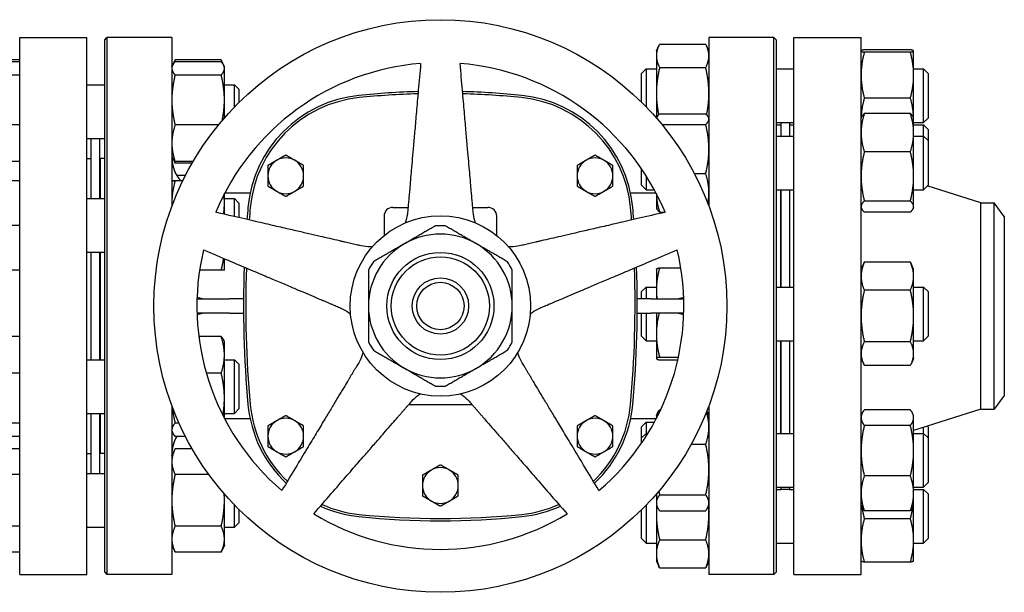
# Model space of a CAD drawing. Header units: inches. Extents: x 24 to 1128, y -69 to 748.
# Tile 480 of 656: x 568.66 to 582.41, y 431.48 to 439.48. Entities that reach past the tile are written whole.
import ezdxf

# ---------------------------------------------------------------- set-up
doc = ezdxf.new("R2010")
doc.units = ezdxf.units.IN
doc.header["$LTSCALE"] = 32
doc.header["$MEASUREMENT"] = 0
doc.layers.add('Visible (ANSI)', color=7, linetype='Continuous', lineweight=30)

msp = doc.modelspace()

# ---------------------------------------------------------------- linework, layer by layer
at = {"layer": 'Visible (ANSI)'}
for p, q in [((568.65563, 431.73367), (568.65563, 439.23367)), ((568.65563, 439.23367), (569.59313, 439.23367)), ((569.59313, 431.73367), (569.59313, 439.23367)), ((569.84313, 439.20242), (569.87438, 439.23367)), ((569.84313, 431.76492), (569.84313, 439.20242)), ((569.87438, 439.23367), (569.87438, 431.73367)), ((570.78063, 439.23367), (569.87438, 439.23367)), ((570.78063, 439.23367), (570.78063, 436.87561)), ((578.28063, 439.23367), (578.28063, 436.87561)), ((579.18688, 439.23367), (578.28063, 439.23367)), ((579.18688, 431.73367), (579.18688, 439.23367)), ((579.21813, 439.20242), (579.18688, 439.23367)), ((579.21813, 439.20242), (579.21813, 431.76492)), ((579.46563, 431.73367), (579.46563, 439.23367)), ((579.46563, 439.23367), (580.40563, 439.23367)), ((580.40563, 431.73367), (580.40563, 439.23367)), ((577.54663, 439.0466), (577.58229, 439.12308)), ((577.54663, 439.0466), (577.54663, 438.97846)), ((577.59172, 439.1423), (578.23555, 439.1423)), ((578.28063, 439.0466), (578.24497, 439.12308)), ((580.40563, 439.0466), (580.40594, 439.04727)), ((581.09455, 439.06256), (580.45072, 439.06256)), ((581.13963, 439.0466), (581.13932, 439.04727)), ((581.13963, 439.04594), (581.13963, 439.0466)), ((581.13963, 438.70884), (581.13963, 439.04594)), ((568.65563, 438.92156), (568.09222, 438.92156)), ((570.79092, 438.84693), (570.82571, 438.92155)), ((570.82571, 438.92155), (570.82572, 438.92156)), ((571.46955, 438.92156), (570.82572, 438.92156)), ((571.46955, 438.92156), (571.46955, 438.92155)), ((571.50435, 438.84693), (571.46955, 438.92155)), ((577.54663, 438.97846), (577.54663, 438.45427)), ((581.09455, 439.02932), (580.45072, 439.02932)), ((568.65563, 438.89714), (568.09222, 438.89714)), ((570.78063, 438.82488), (570.79092, 438.84693)), ((571.46955, 438.89698), (570.82572, 438.89698)), ((571.51463, 438.82488), (571.50435, 438.84693)), ((571.51463, 438.80357), (571.51463, 438.82488)), ((571.51463, 438.36162), (571.51463, 438.80357)), ((577.34063, 438.7341), (577.40313, 438.7966)), ((577.40313, 438.7966), (577.40313, 438.26733)), ((577.40313, 438.7966), (577.54663, 438.7966)), ((577.59172, 438.81462), (578.23555, 438.81462)), ((579.21813, 438.7966), (579.46563, 438.7966)), ((581.13963, 438.7966), (581.27813, 438.7966)), ((581.27813, 438.0466), (581.27813, 438.7966)), ((581.34063, 438.7341), (581.27813, 438.7966)), ((568.65563, 438.70974), (568.09222, 438.70974)), ((571.46955, 438.71017), (570.82572, 438.71017)), ((577.34063, 438.3304), (577.34063, 438.7341)), ((581.13963, 438.10817), (581.13963, 438.70884)), ((581.34063, 438.7341), (581.34063, 438.1091)), ((569.59313, 438.57488), (569.84313, 438.57488)), ((571.51463, 438.57488), (571.65563, 438.57488)), ((571.65563, 438.26474), (571.65563, 438.57488)), ((571.71813, 438.51238), (571.65563, 438.57488)), ((571.71813, 438.51238), (571.71813, 438.32793)), ((571.51463, 438.11117), (571.51463, 438.36162)), ((577.54663, 438.45427), (577.54663, 438.11117)), ((581.09455, 438.38836), (580.45072, 438.38836)), ((577.54754, 438.11012), (577.55315, 438.12214)), ((577.59172, 438.16955), (578.23555, 438.16955)), ((578.28063, 438.10817), (578.27412, 438.12214)), ((580.40563, 438.10817), (580.41255, 438.123)), ((581.09455, 438.17092), (580.45072, 438.17092)), ((581.13963, 438.10817), (581.13272, 438.123)), ((581.13963, 437.90429), (581.13963, 438.10817)), ((581.34063, 438.1091), (581.27813, 438.0466)), ((568.65563, 438.01247), (568.09222, 438.01247)), ((571.4319, 438.01306), (570.82572, 438.01306)), ((577.62414, 438.01946), (578.23555, 438.01946)), ((579.21813, 438.0466), (579.46563, 438.0466)), ((579.21813, 438.01404), (579.28563, 438.01404)), ((579.28563, 438.0466), (579.28563, 437.85817)), ((579.40563, 438.0466), (579.40563, 437.85817)), ((579.40563, 438.01404), (579.46563, 438.01404)), ((581.13963, 438.0466), (581.27813, 438.0466)), ((581.13963, 438.01404), (581.27813, 438.01404)), ((581.27813, 437.85817), (581.27813, 438.01404)), ((581.34063, 437.95154), (581.27813, 438.01404)), ((581.34063, 437.95154), (581.34063, 437.79567)), ((569.59313, 437.82488), (569.84313, 437.82488)), ((569.65563, 436.98376), (569.65563, 437.82488)), ((569.77563, 436.98376), (569.77563, 437.82488)), ((579.21813, 437.85817), (579.46563, 437.85817)), ((581.13963, 437.29377), (581.13963, 437.90429)), ((581.13963, 437.85817), (581.27813, 437.85817)), ((581.27813, 437.10817), (581.27813, 437.85817)), ((581.34063, 437.79567), (581.27813, 437.85817)), ((581.34063, 437.79567), (581.34063, 437.17067)), ((569.59313, 437.54617), (569.65563, 437.54617)), ((569.78063, 437.54367), (569.78063, 436.98376)), ((569.84313, 437.54367), (569.78063, 437.54367)), ((570.78063, 437.57488), (570.79092, 437.55282)), ((570.79092, 437.55282), (570.82571, 437.4782)), ((581.09455, 437.63765), (580.45072, 437.63765)), ((568.65563, 437.50261), (568.09222, 437.50261)), ((569.77563, 437.42367), (569.78063, 437.42367)), ((571.07763, 437.50277), (570.82572, 437.50277)), ((571.06337, 437.47819), (570.82572, 437.47819)), ((577.34063, 437.17067), (577.34063, 437.3978)), ((570.96978, 437.30585), (570.84915, 437.30585)), ((577.40313, 437.30266), (577.40313, 437.10817)), ((578.07742, 437.33307), (578.23555, 437.33307)), ((581.13963, 436.87266), (581.13963, 437.29377)), ((568.65563, 437.23408), (568.09222, 437.23408)), ((568.65563, 437.23344), (568.09222, 437.23344)), ((570.93381, 437.23377), (570.82572, 437.23377)), ((570.9338, 437.23375), (570.82572, 437.23375)), ((577.34063, 437.17067), (577.40313, 437.10817)), ((581.34063, 437.17067), (581.27813, 437.10817)), ((582.07897, 436.92367), (581.33065, 437.16069)), ((569.59313, 436.98376), (569.84313, 436.98376)), ((571.51463, 436.92124), (571.51463, 437.0533)), ((571.51463, 436.98376), (571.65563, 436.98376)), ((571.87354, 437.05847), (571.51733, 437.05847)), ((571.65563, 436.7323), (571.65563, 436.98376)), ((571.71813, 436.92126), (571.65563, 436.98376)), ((577.54394, 437.05847), (577.18773, 437.05847)), ((577.40313, 437.10817), (577.51744, 437.10817)), ((577.54663, 437.0533), (577.54663, 436.85817)), ((579.21813, 437.10817), (579.46563, 437.10817)), ((579.28063, 437.10817), (579.28063, 435.74846)), ((579.28563, 437.10817), (579.28563, 435.74846)), ((579.40563, 437.10817), (579.40563, 435.74846)), ((581.13963, 437.10817), (581.27813, 437.10817)), ((571.51463, 436.76485), (571.51463, 436.92124)), ((571.71813, 436.92126), (571.71813, 436.71787)), ((573.86823, 436.86162), (574.07911, 436.86162)), ((574.98215, 436.86162), (575.19303, 436.86162)), ((577.54663, 436.85817), (577.55315, 436.8442)), ((580.40563, 436.85817), (580.41255, 436.84334)), ((581.09455, 436.94989), (580.45072, 436.94989)), ((581.13963, 436.85817), (581.13272, 436.84334)), ((581.13963, 436.85817), (581.13963, 436.87266)), ((582.07897, 434.04367), (582.07897, 436.92367)), ((582.07897, 436.92367), (582.26176, 436.92367)), ((582.26176, 434.04367), (582.26176, 436.92367)), ((582.40563, 436.73617), (582.26176, 436.92367)), ((573.74323, 436.73662), (573.74323, 436.46713)), ((575.31803, 436.46713), (575.31803, 436.73662)), ((577.59172, 436.79679), (577.66683, 436.79679)), ((581.09455, 436.79542), (580.45072, 436.79542)), ((582.40563, 436.73617), (582.40563, 434.23117)), ((568.65563, 436.60812), (568.09222, 436.60812)), ((569.59313, 436.23376), (569.84313, 436.23376)), ((569.65563, 434.73358), (569.65563, 436.23376)), ((569.77563, 434.73358), (569.77563, 436.23376)), ((569.78063, 436.23376), (569.78063, 434.73358)), ((571.51463, 435.98376), (571.51463, 436.14477)), ((577.59172, 436.01646), (577.88863, 436.01646)), ((580.40563, 435.99846), (580.44234, 436.07718)), ((581.09455, 436.09438), (580.45072, 436.09438)), ((581.13963, 435.99846), (581.10292, 436.07718)), ((568.65563, 435.98344), (568.09222, 435.98344)), ((571.46955, 435.98375), (571.16761, 435.98375)), ((577.54663, 435.99846), (577.54703, 435.99931)), ((577.54663, 435.99846), (577.54663, 435.71382)), ((581.13963, 435.89975), (581.13963, 435.99846)), ((581.13963, 435.34467), (581.13963, 435.89975)), ((577.34063, 435.68596), (577.40313, 435.74846)), ((577.40313, 435.74846), (577.40313, 435.58367)), ((577.40313, 435.74846), (577.54663, 435.74846)), ((579.21813, 435.74846), (579.46563, 435.74846)), ((581.13963, 435.74846), (581.27813, 435.74846)), ((581.27813, 434.99846), (581.27813, 435.74846)), ((581.34063, 435.68596), (581.27813, 435.74846)), ((577.34063, 435.58367), (577.34063, 435.68596)), ((577.54663, 435.71382), (577.54663, 435.58367)), ((581.09455, 435.70513), (580.45072, 435.70513)), ((581.34063, 435.68596), (581.34063, 435.06096)), ((571.1321, 435.58367), (571.58563, 435.58367)), ((571.78097, 435.58367), (571.58563, 435.58367)), ((577.47563, 435.58367), (577.2803, 435.58367)), ((577.47563, 435.58367), (577.92916, 435.58367)), ((571.58563, 435.38367), (571.1321, 435.38367)), ((571.58563, 435.38367), (571.78097, 435.38367)), ((577.2803, 435.38367), (577.47563, 435.38367)), ((577.34063, 435.06096), (577.34063, 435.38367)), ((577.40313, 435.38367), (577.40313, 434.99846)), ((577.92916, 435.38367), (577.47563, 435.38367)), ((577.54663, 435.38367), (577.54663, 435.08967)), ((581.13963, 434.81837), (581.13963, 435.34467)), ((568.65563, 435.05551), (568.09222, 435.05551)), ((571.46955, 435.05567), (571.15768, 435.05567)), ((577.34063, 435.06096), (577.40313, 434.99846)), ((577.54663, 435.08967), (577.54663, 434.74931)), ((581.34063, 435.06096), (581.27813, 434.99846)), ((571.51463, 434.98358), (571.50435, 435.00562)), ((571.51463, 434.80051), (571.51463, 434.98358)), ((577.40313, 434.99846), (577.54663, 434.99846)), ((579.21813, 434.99846), (579.46563, 434.99846)), ((579.28063, 434.99846), (579.28063, 433.7033)), ((579.28563, 434.99846), (579.28563, 433.7033)), ((579.40563, 434.99846), (579.40563, 433.7033)), ((581.09455, 434.98421), (580.45072, 434.98421)), ((581.13963, 434.99846), (581.27813, 434.99846)), ((571.51463, 434.1968), (571.51463, 434.80051)), ((581.13963, 434.74846), (581.13963, 434.81837)), ((569.59313, 434.73358), (569.84313, 434.73358)), ((571.51463, 434.73358), (571.65563, 434.73358)), ((571.65563, 433.98358), (571.65563, 434.73358)), ((571.71813, 434.67108), (571.65563, 434.73358)), ((571.71813, 434.67108), (571.71813, 434.04608)), ((577.54663, 434.74931), (577.54663, 434.74846)), ((577.54663, 434.74846), (577.54703, 434.7476)), ((577.59172, 434.76817), (577.8545, 434.76817)), ((577.59172, 434.73045), (577.84615, 434.73045)), ((580.40563, 434.74846), (580.44234, 434.66973)), ((581.09455, 434.65253), (580.45072, 434.65253)), ((581.13963, 434.74846), (581.10292, 434.66973)), ((568.65563, 434.54475), (568.09222, 434.54475)), ((571.46955, 434.54534), (571.26268, 434.54534)), ((582.40563, 434.23117), (582.26176, 434.04367)), ((570.78063, 434.09173), (570.78063, 431.73367)), ((571.51463, 433.91404), (571.51463, 434.1968)), ((574.08792, 434.10572), (574.97335, 434.10572)), ((578.28063, 434.09173), (578.28063, 431.73367)), ((569.59313, 433.98358), (569.84313, 433.98358)), ((569.65563, 433.14246), (569.65563, 433.98358)), ((569.77563, 433.14246), (569.77563, 433.98358)), ((569.78063, 433.98358), (569.78063, 433.42367)), ((571.51463, 433.98358), (571.65563, 433.98358)), ((571.71813, 434.04608), (571.65563, 433.98358)), ((577.54663, 433.9533), (577.56162, 433.98545)), ((577.54663, 433.9533), (577.54663, 433.91404)), ((577.59172, 434.03421), (577.60619, 434.03421)), ((578.28063, 433.9533), (578.26564, 433.98545)), ((580.40563, 433.9533), (580.42001, 433.98414)), ((581.09455, 434.03326), (580.45072, 434.03326)), ((581.13963, 433.9533), (581.12525, 433.98414)), ((582.07897, 434.04367), (581.13963, 433.74615)), ((581.13963, 433.92392), (581.13963, 433.9533)), ((582.07897, 434.04367), (582.26176, 434.04367)), ((568.65563, 433.84782), (568.09222, 433.84782)), ((570.88023, 433.84825), (570.82572, 433.84825)), ((571.87354, 433.90887), (571.51733, 433.90887)), ((577.54394, 433.90887), (577.18773, 433.90887)), ((577.34063, 433.79667), (577.40313, 433.85917)), ((577.40313, 433.85917), (577.40313, 433.7033)), ((577.40313, 433.85917), (577.51744, 433.85917)), ((581.09455, 433.81457), (580.45072, 433.81457)), ((581.13963, 433.46209), (581.13963, 433.92392)), ((570.78063, 433.73358), (570.79091, 433.71154)), ((577.34063, 433.6408), (577.34063, 433.79667)), ((577.34063, 433.6408), (577.40313, 433.7033)), ((577.40313, 433.7033), (577.40313, 433.66467)), ((577.40313, 433.7033), (577.42723, 433.7033)), ((579.21813, 433.7033), (579.46563, 433.7033)), ((581.13963, 433.7033), (581.27813, 433.7033)), ((581.27813, 433.7033), (581.27813, 433.79002)), ((581.27813, 432.9533), (581.27813, 433.7033)), ((581.34063, 433.6408), (581.27813, 433.7033)), ((581.34063, 433.79667), (581.33065, 433.80665)), ((581.34063, 433.79667), (581.34063, 433.6408)), ((568.65563, 433.66165), (568.09222, 433.66165)), ((569.77563, 433.54367), (569.78063, 433.54367)), ((570.96978, 433.66149), (570.82572, 433.66149)), ((577.34063, 433.56954), (577.34063, 433.6408)), ((578.03289, 433.55127), (578.23555, 433.55127)), ((581.34063, 433.6408), (581.34063, 433.0158)), ((568.65563, 433.48915), (568.09222, 433.48915)), ((569.59313, 433.42117), (569.65563, 433.42117)), ((569.84313, 433.42367), (569.78063, 433.42367)), ((570.78063, 433.39246), (570.82571, 433.48914)), ((570.82571, 433.48914), (570.82572, 433.48915)), ((571.06337, 433.48915), (570.82572, 433.48915)), ((581.13963, 432.86647), (581.13963, 433.46209)), ((568.65563, 433.12776), (568.09222, 433.12776)), ((569.59313, 433.14246), (569.84313, 433.14246)), ((571.29765, 433.12829), (570.82572, 433.12829)), ((581.09455, 433.10961), (580.45072, 433.10961)), ((581.34063, 433.0158), (581.27813, 432.9533)), ((571.51463, 432.76744), (571.51463, 432.85617)), ((577.54663, 432.85617), (577.54663, 432.73388)), ((579.21813, 432.9533), (579.46563, 432.9533)), ((579.21813, 432.92074), (579.28563, 432.92074)), ((579.28563, 432.9533), (579.28563, 432.91867)), ((579.40563, 432.91867), (579.28563, 432.91867)), ((579.40563, 432.9533), (579.40563, 432.91867)), ((579.40563, 432.92074), (579.46563, 432.92074)), ((581.13963, 432.9533), (581.27813, 432.9533)), ((581.13963, 432.92074), (581.27813, 432.92074)), ((581.13963, 432.7033), (581.13963, 432.86647)), ((581.27813, 432.17074), (581.27813, 432.92074)), ((581.34063, 432.85824), (581.27813, 432.92074)), ((581.34063, 432.85824), (581.34063, 432.23324)), ((571.51463, 432.22619), (571.51463, 432.76744)), ((577.54663, 432.73388), (577.54663, 432.7033)), ((577.59172, 432.84536), (578.23555, 432.84536)), ((571.65563, 432.39246), (571.65563, 432.7026)), ((571.71813, 432.6394), (571.71813, 432.45496)), ((577.34063, 432.23324), (577.34063, 432.63693)), ((577.40313, 432.70001), (577.40313, 432.17074)), ((577.54663, 432.7033), (577.54663, 432.5784)), ((577.54663, 432.7033), (577.56162, 432.67115)), ((577.54663, 432.5784), (577.54663, 432.02154)), ((577.59172, 432.6224), (578.23555, 432.6224)), ((578.28063, 432.7033), (578.26564, 432.67115)), ((580.40563, 432.7033), (580.42001, 432.67247)), ((581.09455, 432.62334), (580.45072, 432.62334)), ((581.13963, 432.7033), (581.12525, 432.67247)), ((581.13963, 432.20864), (581.13963, 432.7033)), ((571.71813, 432.45496), (571.65563, 432.39246)), ((581.09455, 432.51249), (580.45072, 432.51249)), ((568.65563, 432.40607), (568.09222, 432.40607)), ((569.59313, 432.39246), (569.84313, 432.39246)), ((571.46955, 432.4066), (570.82572, 432.4066)), ((571.51463, 432.39246), (571.65563, 432.39246)), ((571.51463, 432.14246), (571.51463, 432.22619)), ((577.34063, 432.23324), (577.40313, 432.17074)), ((577.40313, 432.17074), (577.54663, 432.17074)), ((577.59172, 432.21805), (578.23555, 432.21805)), ((579.21813, 432.17074), (579.46563, 432.17074)), ((581.13963, 431.92074), (581.13963, 432.20864)), ((581.13963, 432.17074), (581.27813, 432.17074)), ((581.34063, 432.23324), (581.27813, 432.17074)), ((568.65563, 432.04578), (568.09222, 432.04578)), ((570.78063, 432.14246), (570.82571, 432.04579)), ((571.46955, 432.04578), (570.82572, 432.04578)), ((571.51463, 432.14246), (571.46955, 432.04579)), ((577.54663, 432.02154), (577.54663, 431.92074)), ((577.54663, 431.92074), (577.58229, 431.84426)), ((578.28063, 431.92074), (578.24497, 431.84426)), ((580.40563, 431.92074), (580.40594, 431.92007)), ((581.09455, 431.90478), (580.45072, 431.90478)), ((581.13963, 431.92074), (581.13932, 431.92007)), ((569.84313, 431.76492), (569.87438, 431.73367)), ((577.59172, 431.82503), (578.23555, 431.82503)), ((579.21813, 431.76492), (579.18688, 431.73367)), ((568.65563, 431.73367), (569.59313, 431.73367)), ((570.78063, 431.73367), (569.87438, 431.73367)), ((579.18688, 431.73367), (578.28063, 431.73367)), ((579.46563, 431.73367), (580.40563, 431.73367))]:
    msp.add_line(p, q, dxfattribs=at)
for radius in [4, 1.25984, 0.74803, 0.68553, 0.3937, 0.3312]:
    msp.add_circle((574.53063, 435.48367), radius, dxfattribs=at)
for centre, radius, start, end in [((574.53063, 435.48367), 3.4, 94.64927, 157.35073), ((574.53063, 435.48367), 3.4, 22.64927, 85.35073), ((573.56885, 436.70251), 1.73228, 95.817836, 174.744707), ((573.56885, 436.70251), 1.70103, 95.817836, 174.744707), ((574.53063, 427.2632), 11.22047, 91.583081, 95.817836), ((574.53063, 427.2632), 11.18922, 91.601548, 95.817836), ((574.53063, 427.2632), 11.22047, 84.182163, 88.416919), ((574.53063, 427.2632), 11.18922, 84.182163, 88.398452), ((575.49241, 436.70251), 1.70103, 5.255296, 84.182161), ((575.49241, 436.70251), 1.73228, 5.255296, 84.182161), ((571.28063, 437.55847), 0.5, 180, 220.496535), ((572.37118, 437.30257), 0.25, 60, 120), ((576.69008, 437.30257), 0.25, 60, 120), ((572.37118, 437.30257), 0.25, 120, 180), ((572.37118, 437.30257), 0.25, 0, 60), ((576.69008, 437.30257), 0.25, 120, 180), ((576.69008, 437.30257), 0.25, 0, 60), ((572.37118, 437.30257), 0.25, 180, 240), ((572.37118, 437.30257), 0.25, 300, 0), ((576.69008, 437.30257), 0.25, 180, 240), ((576.69008, 437.30257), 0.25, 300, 0), ((572.37118, 437.30257), 0.25, 240, 300), ((576.69008, 437.30257), 0.25, 240, 300), ((586.82, 435.48367), 15.03937, 174.744704, 175.39081), ((586.82, 435.48367), 15.00812, 174.744704, 175.408408), ((573.86823, 436.73662), 0.125, 90, 180), ((575.19303, 436.73662), 0.125, 0, 90), ((562.24126, 435.48367), 15.00812, 4.591592, 5.255296), ((562.24126, 435.48367), 15.03937, 4.60919, 5.255296), ((574.53063, 435.48367), 1.12205, 86.525352, 93.474648), ((574.53063, 435.48367), 1.00394, 60, 120), ((574.53063, 435.48367), 1.00394, 120, 180), ((574.53063, 435.48367), 1.00394, 0, 60), ((574.53063, 435.48367), 3.4, 166.64927, 229.35073), ((574.53063, 435.48367), 3.4, 310.64927, 13.35073), ((586.82, 435.48367), 15.03937, 177.927003, 185.255296), ((586.82, 435.48367), 15.00812, 177.972631, 185.255296), ((574.53063, 435.48367), 1.12205, 146.525352, 153.474648), ((574.53063, 435.48367), 1.12205, 26.525352, 33.474648), ((562.24126, 435.48367), 15.00812, 354.744704, 2.027369), ((562.24126, 435.48367), 15.03937, 354.744704, 2.072997), ((574.53063, 435.48367), 1.00394, 180, 240), ((574.53063, 435.48367), 1.00394, 300, 0), ((574.53063, 435.48367), 1.12205, 206.525352, 213.474648), ((574.53063, 435.48367), 1.12205, 326.525352, 333.474648), ((574.53063, 435.48367), 1.00394, 240, 300), ((574.53063, 435.48367), 1.12205, 266.525352, 273.474648), ((573.56885, 434.26482), 1.73228, 185.255296, 226.557354), ((573.56885, 434.26482), 1.70103, 185.255296, 226.325001), ((575.49241, 434.26482), 1.70103, 313.674999, 354.744707), ((575.49241, 434.26482), 1.73228, 313.442646, 354.744707), ((572.37118, 433.66477), 0.25, 120, 180), ((572.37118, 433.66477), 0.25, 60, 120), ((572.37118, 433.66477), 0.25, 0, 60), ((576.69008, 433.66477), 0.25, 120, 180), ((576.69008, 433.66477), 0.25, 60, 120), ((576.69008, 433.66477), 0.25, 0, 60), ((571.28063, 433.40887), 0.5, 149.652239, 180), ((572.37118, 433.66477), 0.25, 180, 240), ((572.37118, 433.66477), 0.25, 300, 0), ((576.69008, 433.66477), 0.25, 180, 240), ((576.69008, 433.66477), 0.25, 300, 0), ((572.37118, 433.66477), 0.25, 240, 300), ((576.69008, 433.66477), 0.25, 240, 300), ((574.53063, 432.9758), 0.25, 120, 180), ((574.53063, 432.9758), 0.25, 60, 120), ((574.53063, 432.9758), 0.25, 0, 60), ((574.53063, 432.9758), 0.25, 180, 240), ((574.53063, 432.9758), 0.25, 300, 0), ((574.53063, 432.9758), 0.25, 240, 300), ((574.53063, 435.48367), 3.4, 238.64927, 301.35073), ((573.56885, 434.26482), 1.73228, 245.642572, 264.182165), ((573.56885, 434.26482), 1.70103, 245.957475, 264.182165), ((575.49241, 434.26482), 1.70103, 275.817836, 294.042525), ((575.49241, 434.26482), 1.73228, 275.817836, 294.357428), ((574.53063, 443.70414), 11.22047, 264.182164, 275.817836), ((574.53063, 443.70414), 11.18922, 264.182164, 275.817836)]:
    msp.add_arc(centre, radius, start, end, dxfattribs=at)
for points, weights in [([(577.59172, 439.1423), (577.54663, 439.0545), (577.54663, 438.97846)], [1, 1.0379548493, 1]), ([(578.28063, 438.97846), (578.28063, 439.0545), (578.23555, 439.1423)], [1, 1.0379548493, 1]), ([(580.45072, 439.06256), (580.40563, 439.05365), (580.40563, 439.04594)], [1, 1.0379548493, 1]), ([(580.40563, 439.04594), (580.40563, 439.03823), (580.45072, 439.02932)], [1, 1.0379548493, 1]), ([(581.13963, 439.04594), (581.13963, 439.05365), (581.09455, 439.06256)], [1, 1.0379548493, 1]), ([(581.09455, 439.02932), (581.13963, 439.03823), (581.13963, 439.04594)], [1, 1.0379548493, 1]), ([(570.82572, 438.92156), (570.81345, 438.89525), (570.80465, 438.87059)], [1, 1.01004922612, 1.01477702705]), ([(571.49062, 438.87059), (571.48181, 438.89525), (571.46955, 438.92156)], [1.01477702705, 1.01004922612, 1]), ([(577.54663, 438.97846), (577.54663, 438.90242), (577.59172, 438.81462)], [1, 1.0379548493, 1]), ([(578.23555, 438.81462), (578.28063, 438.90242), (578.28063, 438.97846)], [1, 1.0379548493, 1]), ([(580.45072, 439.02932), (580.40563, 438.85757), (580.40563, 438.70884)], [1, 1.0379548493, 1]), ([(581.13963, 438.70884), (581.13963, 438.85757), (581.09455, 439.02932)], [1, 1.0379548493, 1]), ([(570.82572, 438.89698), (570.78063, 438.84692), (570.78063, 438.80357)], [1, 1.0379548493, 1]), ([(570.78063, 438.80357), (570.78063, 438.76022), (570.82572, 438.71017)], [1, 1.0379548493, 1]), ([(571.51463, 438.80357), (571.51463, 438.84692), (571.46955, 438.89698)], [1, 1.0379548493, 1]), ([(571.46955, 438.71017), (571.51463, 438.76022), (571.51463, 438.80357)], [1, 1.0379548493, 1]), ([(574.25504, 438.87248), (574.12604, 437.39801), (574.07333, 436.79552)], [1.0049190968, 1.58894872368, 2.03628035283]), ([(574.98793, 436.79552), (574.93522, 437.39801), (574.80622, 438.87248)], [2.03628035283, 1.58894872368, 1.0049190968]), ([(577.59172, 438.81462), (577.54663, 438.62151), (577.54663, 438.45427)], [1, 1.0379548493, 1]), ([(578.28063, 438.45427), (578.28063, 438.62151), (578.23555, 438.81462)], [1, 1.0379548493, 1]), ([(570.82572, 438.71017), (570.78063, 438.52338), (570.78063, 438.36162)], [1, 1.0379548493, 1]), ([(571.51463, 438.36162), (571.51463, 438.52338), (571.46955, 438.71017)], [1, 1.0379548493, 1]), ([(580.40563, 438.70884), (580.40563, 438.56011), (580.45072, 438.38836)], [1, 1.0379548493, 1]), ([(581.09455, 438.38836), (581.13963, 438.56011), (581.13963, 438.70884)], [1, 1.0379548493, 1]), ([(570.78063, 438.36162), (570.78063, 438.19985), (570.82572, 438.01306)], [1, 1.0379548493, 1]), ([(571.48344, 438.07493), (571.51463, 438.22555), (571.51463, 438.36162)], [1.01040343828, 1.03173329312, 1]), ([(577.54663, 438.45427), (577.54663, 438.31302), (577.5781, 438.15651)], [1, 1.0318693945, 1.01021949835]), ([(578.24917, 438.15651), (578.28063, 438.31302), (578.28063, 438.45427)], [1.01021949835, 1.0318693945, 1]), ([(580.45072, 438.38836), (580.40926, 438.23864), (580.40594, 438.10884)], [1, 1.03479174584, 1.00579898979]), ([(581.13932, 438.10884), (581.136, 438.23864), (581.09455, 438.38836)], [1.00579898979, 1.03479174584, 1]), ([(577.59172, 438.16955), (577.55549, 438.13723), (577.54846, 438.10907)], [1, 1.03027247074, 1.01225480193]), ([(578.28063, 438.0945), (578.28063, 438.12933), (578.23555, 438.16955)], [1, 1.0379548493, 1]), ([(578.23555, 438.01946), (578.28063, 438.05967), (578.28063, 438.0945)], [1, 1.0379548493, 1]), ([(580.45072, 438.17092), (580.40563, 438.02803), (580.40563, 437.90429)], [1, 1.0379548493, 1]), ([(580.41255, 438.123), (580.42305, 438.14552), (580.45072, 438.17092)], [1.0181432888, 1.02295608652, 1]), ([(581.09455, 438.17092), (581.12222, 438.14552), (581.13272, 438.123)], [1, 1.02295608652, 1.0181432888]), ([(581.13963, 437.90429), (581.13963, 438.02803), (581.09455, 438.17092)], [1, 1.0379548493, 1]), ([(570.82572, 438.01306), (570.78063, 437.87633), (570.78063, 437.75792)], [1, 1.0379548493, 1]), ([(578.28063, 437.67626), (578.28063, 437.83554), (578.23555, 438.01946)], [1, 1.0379548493, 1]), ([(580.40563, 437.90429), (580.40563, 437.78054), (580.45072, 437.63765)], [1, 1.0379548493, 1]), ([(581.09455, 437.63765), (581.13963, 437.78054), (581.13963, 437.90429)], [1, 1.0379548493, 1]), ([(570.78063, 437.75792), (570.78063, 437.6395), (570.82572, 437.50277)], [1, 1.0379548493, 1]), ([(578.23555, 437.33307), (578.28063, 437.51699), (578.28063, 437.67626)], [1, 1.0379548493, 1]), ([(570.82572, 437.50277), (570.80195, 437.52916), (570.79092, 437.55282)], [1, 1.01965700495, 1.01895308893]), ([(570.80465, 437.52916), (570.81345, 437.5045), (570.82572, 437.47819)], [1.01477953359, 1.01005189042, 1]), ([(572.37118, 437.59124), (572.3042, 437.55257), (572.24618, 437.51907)], [1.01001874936, 1.04314139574, 1]), ([(572.49618, 437.51907), (572.43817, 437.55257), (572.37118, 437.59124)], [1, 1.04314139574, 1.01001874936]), ([(576.69008, 437.59124), (576.62309, 437.55257), (576.56508, 437.51907)], [1.01001874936, 1.04314139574, 1]), ([(576.81508, 437.51907), (576.75707, 437.55257), (576.69008, 437.59124)], [1, 1.04314139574, 1.01001874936]), ([(580.45072, 437.63765), (580.40563, 437.45337), (580.40563, 437.29377)], [1, 1.0379548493, 1]), ([(581.13963, 437.29377), (581.13963, 437.45337), (581.09455, 437.63765)], [1, 1.0379548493, 1]), ([(572.24618, 437.51907), (572.18817, 437.48558), (572.12118, 437.4469)], [1, 1.04314139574, 1.01001874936]), ([(572.12118, 437.4469), (572.12118, 437.36955), (572.12118, 437.30257)], [1.01001874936, 1.04314139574, 1]), ([(572.62118, 437.4469), (572.5542, 437.48558), (572.49618, 437.51907)], [1.01001874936, 1.04314139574, 1]), ([(572.62118, 437.30257), (572.62118, 437.36955), (572.62118, 437.4469)], [1, 1.04314139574, 1.01001874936]), ([(576.56508, 437.51907), (576.50707, 437.48558), (576.44008, 437.4469)], [1, 1.04314139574, 1.01001874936]), ([(576.44008, 437.4469), (576.44008, 437.36955), (576.44008, 437.30257)], [1.01001874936, 1.04314139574, 1]), ([(576.94008, 437.4469), (576.87309, 437.48558), (576.81508, 437.51907)], [1.01001874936, 1.04314139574, 1]), ([(576.94008, 437.30257), (576.94008, 437.36955), (576.94008, 437.4469)], [1, 1.04314139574, 1.01001874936]), ([(572.12118, 437.30257), (572.12118, 437.23558), (572.12118, 437.15823)], [1, 1.04314139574, 1.01001874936]), ([(572.62118, 437.15823), (572.62118, 437.23558), (572.62118, 437.30257)], [1.01001874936, 1.04314139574, 1]), ([(576.44008, 437.30257), (576.44008, 437.23558), (576.44008, 437.15823)], [1, 1.04314139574, 1.01001874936]), ([(576.94008, 437.15823), (576.94008, 437.23558), (576.94008, 437.30257)], [1.01001874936, 1.04314139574, 1]), ([(578.28063, 437.06493), (578.28063, 437.18938), (578.23555, 437.33307)], [1, 1.0379548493, 1]), ([(580.40563, 437.29377), (580.40563, 437.13418), (580.45072, 436.94989)], [1, 1.0379548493, 1]), ([(581.09455, 436.94989), (581.13963, 437.13418), (581.13963, 437.29377)], [1, 1.0379548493, 1]), ([(570.82572, 437.23377), (570.78063, 437.23376), (570.78063, 437.23376)], [1, 1.0379548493, 1]), ([(570.78063, 437.23376), (570.78063, 437.23375), (570.82572, 437.23375)], [1, 1.0379548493, 1]), ([(570.82572, 437.23375), (570.78063, 437.06627), (570.78063, 436.92124)], [1, 1.0379548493, 1]), ([(572.12118, 437.15823), (572.18817, 437.11955), (572.24618, 437.08606)], [1.01001874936, 1.04314139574, 1]), ([(572.49618, 437.08606), (572.5542, 437.11955), (572.62118, 437.15823)], [1, 1.04314139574, 1.01001874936]), ([(576.44008, 437.15823), (576.50707, 437.11955), (576.56508, 437.08606)], [1.01001874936, 1.04314139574, 1]), ([(576.81508, 437.08606), (576.87309, 437.11955), (576.94008, 437.15823)], [1, 1.04314139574, 1.01001874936]), ([(571.51463, 436.92124), (571.51463, 436.97989), (571.50771, 437.03992)], [1, 1.015008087, 1.01814719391]), ([(572.24618, 437.08606), (572.3042, 437.05257), (572.37118, 437.01389)], [1, 1.04314139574, 1.01001874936]), ([(572.37118, 437.01389), (572.43817, 437.05257), (572.49618, 437.08606)], [1.01001874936, 1.04314139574, 1]), ([(576.56508, 437.08606), (576.62309, 437.05257), (576.69008, 437.01389)], [1, 1.04314139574, 1.01001874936]), ([(576.69008, 437.01389), (576.75707, 437.05257), (576.81508, 437.08606)], [1.01001874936, 1.04314139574, 1]), ([(577.54673, 437.05312), (577.54863, 436.93414), (577.59172, 436.79679)], [1.00331683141, 1.03621684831, 1]), ([(578.26581, 436.91492), (578.28063, 436.99179), (578.28063, 437.06493)], [1.01850702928, 1.02196521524, 1]), ([(570.78063, 436.92124), (570.78063, 436.8997), (570.78156, 436.8781)], [1, 1.00545957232, 1.00934849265]), ([(571.50311, 436.76752), (571.51463, 436.84587), (571.51463, 436.92124)], [1.01896925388, 1.01937120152, 1]), ([(577.59172, 436.79679), (577.56353, 436.82193), (577.55315, 436.8442)], [1, 1.02339782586, 1.017947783]), ([(580.45072, 436.94989), (580.40563, 436.9085), (580.40563, 436.87266)], [1, 1.0379548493, 1]), ([(580.40563, 436.87266), (580.40563, 436.83681), (580.45072, 436.79542)], [1, 1.0379548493, 1]), ([(581.13963, 436.87266), (581.13963, 436.9085), (581.09455, 436.94989)], [1, 1.0379548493, 1]), ([(581.09455, 436.79542), (581.13963, 436.83681), (581.13963, 436.87266)], [1, 1.0379548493, 1]), ([(573.4243, 436.32397), (572.83501, 436.46002), (571.39284, 436.79297)], [2.0263127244, 1.58117079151, 1]), ([(577.66842, 436.79297), (576.22625, 436.46002), (575.63697, 436.32397)], [1, 1.58117079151, 2.0263127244]), ([(574.46263, 436.60365), (574.23359, 436.47142), (574.02866, 436.3531)], [1.0171026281, 1.03775343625, 1]), ([(575.0326, 436.3531), (574.82767, 436.47142), (574.59864, 436.60365)], [1, 1.03775343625, 1.0171026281]), ([(574.02866, 436.3531), (573.82374, 436.23479), (573.5947, 436.10255)], [1, 1.03775343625, 1.0171026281]), ([(575.46657, 436.10255), (575.23753, 436.23479), (575.0326, 436.3531)], [1.0171026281, 1.03775343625, 1]), ([(571.22252, 436.26877), (572.58496, 435.69045), (573.14167, 435.45414)], [1, 1.58117079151, 2.0263127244]), ([(575.9196, 435.45414), (576.4763, 435.69045), (577.83875, 436.26877)], [2.0263127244, 1.58117079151, 1]), ([(571.46955, 435.98375), (571.49303, 436.07097), (571.50408, 436.14925)], [1, 1.01941678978, 1.01896725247]), ([(577.59172, 436.01646), (577.54663, 435.85428), (577.54663, 435.71382)], [1, 1.0379548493, 1]), ([(577.54703, 435.99931), (577.55075, 436.00728), (577.59172, 436.01646)], [1.00648758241, 1.03437304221, 1]), ([(580.45072, 436.09438), (580.40563, 435.99008), (580.40563, 435.89975)], [1, 1.0379548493, 1]), ([(580.44234, 436.07718), (580.4463, 436.08567), (580.45072, 436.09438)], [1.00651111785, 1.00359631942, 1]), ([(581.09455, 436.09438), (581.09896, 436.08567), (581.10292, 436.07718)], [1, 1.00359631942, 1.00651111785]), ([(581.13963, 435.89975), (581.13963, 435.99008), (581.09455, 436.09438)], [1, 1.0379548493, 1]), ([(571.51463, 435.98376), (571.51463, 435.98375), (571.46955, 435.98375)], [1.00000485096, 1.03795242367, 1]), ([(573.5267, 435.98477), (573.5267, 435.7203), (573.5267, 435.48367)], [1.0171026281, 1.03775343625, 1]), ([(575.53457, 435.48367), (575.53457, 435.7203), (575.53457, 435.98477)], [1, 1.03775343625, 1.0171026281]), ([(580.40563, 435.89975), (580.40563, 435.80943), (580.45072, 435.70513)], [1, 1.0379548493, 1]), ([(581.09455, 435.70513), (581.13963, 435.80943), (581.13963, 435.89975)], [1, 1.0379548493, 1]), ([(577.54663, 435.71382), (577.54663, 435.64972), (577.55548, 435.58367)], [1, 1.01697172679, 1.01876544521]), ([(580.45072, 435.70513), (580.40563, 435.51196), (580.40563, 435.34467)], [1, 1.0379548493, 1]), ([(581.13963, 435.34467), (581.13963, 435.51196), (581.09455, 435.70513)], [1, 1.0379548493, 1]), ([(573.5267, 435.48367), (573.5267, 435.24704), (573.5267, 434.98257)], [1, 1.03775343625, 1.0171026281]), ([(575.53457, 434.98257), (575.53457, 435.24704), (575.53457, 435.48367)], [1.0171026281, 1.03775343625, 1]), ([(577.58476, 435.38367), (577.54663, 435.22765), (577.54663, 435.08967)], [1.00545548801, 1.03499652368, 1]), ([(580.40563, 435.34467), (580.40563, 435.17738), (580.45072, 434.98421)], [1, 1.0379548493, 1]), ([(581.09455, 434.98421), (581.13963, 435.17738), (581.13963, 435.34467)], [1, 1.0379548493, 1]), ([(571.51463, 434.80051), (571.51463, 434.91893), (571.46955, 435.05567)], [1, 1.0379548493, 1]), ([(571.46955, 435.05567), (571.49332, 435.02928), (571.50435, 435.00562)], [1, 1.01966212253, 1.01895272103]), ([(577.54663, 435.08967), (577.54663, 434.94046), (577.59172, 434.76817)], [1, 1.0379548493, 1]), ([(580.45072, 434.98421), (580.40563, 434.89533), (580.40563, 434.81837)], [1, 1.0379548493, 1]), ([(581.13963, 434.81837), (581.13963, 434.89533), (581.09455, 434.98421)], [1, 1.0379548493, 1]), ([(571.46955, 434.54534), (571.51463, 434.68208), (571.51463, 434.80051)], [1, 1.0379548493, 1]), ([(573.5947, 434.86478), (573.82374, 434.73255), (574.02866, 434.61423)], [1.0171026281, 1.03775343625, 1]), ([(575.0326, 434.61423), (575.23753, 434.73255), (575.46657, 434.86478)], [1, 1.03775343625, 1.0171026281]), ([(580.40563, 434.81837), (580.40563, 434.7414), (580.45072, 434.65253)], [1, 1.0379548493, 1]), ([(581.09455, 434.65253), (581.13963, 434.7414), (581.13963, 434.81837)], [1, 1.0379548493, 1]), ([(573.38958, 434.69115), (573.07809, 434.17275), (572.31578, 432.90405)], [2.0263127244, 1.58117079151, 1]), ([(576.74548, 432.90405), (575.98317, 434.17275), (575.67169, 434.69115)], [1, 1.58117079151, 2.0263127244]), ([(577.59172, 434.76817), (577.54663, 434.75806), (577.54663, 434.74931)], [1, 1.0379548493, 1]), ([(577.54663, 434.74931), (577.54663, 434.74056), (577.59172, 434.73045)], [1, 1.0379548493, 1]), ([(571.51463, 434.1968), (571.51463, 434.35856), (571.46955, 434.54534)], [1, 1.0379548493, 1]), ([(574.02866, 434.61423), (574.23359, 434.49592), (574.46263, 434.36368)], [1, 1.03775343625, 1.0171026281]), ([(574.59864, 434.36368), (574.82767, 434.49592), (575.0326, 434.61423)], [1.0171026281, 1.03775343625, 1]), ([(571.49253, 433.95726), (571.51463, 434.0814), (571.51463, 434.1968)], [1.01576618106, 1.02678390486, 1]), ([(572.7617, 432.58007), (573.73273, 433.69712), (574.12951, 434.15356)], [1, 1.58117079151, 2.0263127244]), ([(574.93176, 434.15356), (575.32853, 433.69712), (576.29957, 432.58007)], [2.0263127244, 1.58117079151, 1]), ([(570.78638, 434.07635), (570.79648, 433.96938), (570.82572, 433.84825)], [1.0174904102, 1.02428964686, 1]), ([(572.37118, 433.95345), (572.3042, 433.91477), (572.24618, 433.88128)], [1.01001874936, 1.04314139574, 1]), ([(572.49618, 433.88128), (572.43817, 433.91477), (572.37118, 433.95345)], [1, 1.04314139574, 1.01001874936]), ([(576.69008, 433.95345), (576.62309, 433.91477), (576.56508, 433.88128)], [1.01001874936, 1.04314139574, 1]), ([(576.81508, 433.88128), (576.75707, 433.91477), (576.69008, 433.95345)], [1, 1.04314139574, 1.01001874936]), ([(577.56162, 433.98545), (577.57246, 434.00869), (577.59172, 434.03421)], [1.0184677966, 1.01586753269, 1]), ([(577.59172, 434.03421), (577.57756, 433.99357), (577.568, 433.95579)], [1, 1.01161891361, 1.01612415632]), ([(578.28063, 433.79274), (578.28063, 433.89159), (578.24615, 434.00213)], [1, 1.0333287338, 1.00812452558]), ([(578.25042, 434.0129), (578.2594, 433.99884), (578.26564, 433.98545)], [1.01105345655, 1.01696787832, 1.0184677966]), ([(580.45072, 434.03326), (580.40563, 433.97466), (580.40563, 433.92392)], [1, 1.0379548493, 1]), ([(581.13963, 433.92392), (581.13963, 433.97466), (581.09455, 434.03326)], [1, 1.0379548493, 1]), ([(570.82572, 433.84825), (570.78063, 433.79821), (570.78063, 433.75487)], [1, 1.0379548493, 1]), ([(572.24618, 433.88128), (572.18817, 433.84778), (572.12118, 433.80911)], [1, 1.04314139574, 1.01001874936]), ([(572.62118, 433.80911), (572.5542, 433.84778), (572.49618, 433.88128)], [1.01001874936, 1.04314139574, 1]), ([(576.56508, 433.88128), (576.50707, 433.84778), (576.44008, 433.80911)], [1, 1.04314139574, 1.01001874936]), ([(576.94008, 433.80911), (576.87309, 433.84778), (576.81508, 433.88128)], [1.01001874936, 1.04314139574, 1]), ([(580.40563, 433.92392), (580.40563, 433.87317), (580.45072, 433.81457)], [1, 1.0379548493, 1]), ([(580.45072, 433.81457), (580.40563, 433.62567), (580.40563, 433.46209)], [1, 1.0379548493, 1]), ([(581.09455, 433.81457), (581.13963, 433.87317), (581.13963, 433.92392)], [1, 1.0379548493, 1]), ([(581.13963, 433.46209), (581.13963, 433.62567), (581.09455, 433.81457)], [1, 1.0379548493, 1]), ([(570.78063, 433.75487), (570.78063, 433.71153), (570.82572, 433.66149)], [1, 1.0379548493, 1]), ([(572.12118, 433.80911), (572.12118, 433.73176), (572.12118, 433.66477)], [1.01001874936, 1.04314139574, 1]), ([(572.62118, 433.66477), (572.62118, 433.73176), (572.62118, 433.80911)], [1, 1.04314139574, 1.01001874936]), ([(576.44008, 433.80911), (576.44008, 433.73176), (576.44008, 433.66477)], [1.01001874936, 1.04314139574, 1]), ([(576.94008, 433.66477), (576.94008, 433.73176), (576.94008, 433.80911)], [1, 1.04314139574, 1.01001874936]), ([(578.23555, 433.55127), (578.28063, 433.68067), (578.28063, 433.79274)], [1, 1.0379548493, 1]), ([(572.12118, 433.66477), (572.12118, 433.59778), (572.12118, 433.52043)], [1, 1.04314139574, 1.01001874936]), ([(572.62118, 433.52043), (572.62118, 433.59778), (572.62118, 433.66477)], [1.01001874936, 1.04314139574, 1]), ([(576.44008, 433.66477), (576.44008, 433.59778), (576.44008, 433.52043)], [1, 1.04314139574, 1.01001874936]), ([(576.94008, 433.52043), (576.94008, 433.59778), (576.94008, 433.66477)], [1.01001874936, 1.04314139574, 1]), ([(578.28063, 433.19832), (578.28063, 433.36212), (578.23555, 433.55127)], [1, 1.0379548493, 1]), ([(570.82572, 433.48915), (570.78063, 433.39246), (570.78063, 433.30872)], [1, 1.0379548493, 1]), ([(572.12118, 433.52043), (572.18817, 433.48176), (572.24618, 433.44827)], [1.01001874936, 1.04314139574, 1]), ([(572.24618, 433.44827), (572.3042, 433.41477), (572.37118, 433.3761)], [1, 1.04314139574, 1.01001874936]), ([(572.37118, 433.3761), (572.43817, 433.41477), (572.49618, 433.44827)], [1.01001874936, 1.04314139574, 1]), ([(572.49618, 433.44827), (572.5542, 433.48176), (572.62118, 433.52043)], [1, 1.04314139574, 1.01001874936]), ([(576.44008, 433.52043), (576.50707, 433.48176), (576.56508, 433.44827)], [1.01001874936, 1.04314139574, 1]), ([(576.56508, 433.44827), (576.62309, 433.41477), (576.69008, 433.3761)], [1, 1.04314139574, 1.01001874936]), ([(576.69008, 433.3761), (576.75707, 433.41477), (576.81508, 433.44827)], [1.01001874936, 1.04314139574, 1]), ([(576.81508, 433.44827), (576.87309, 433.48176), (576.94008, 433.52043)], [1, 1.04314139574, 1.01001874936]), ([(580.40563, 433.46209), (580.40563, 433.2985), (580.45072, 433.10961)], [1, 1.0379548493, 1]), ([(581.09455, 433.10961), (581.13963, 433.2985), (581.13963, 433.46209)], [1, 1.0379548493, 1]), ([(570.78063, 433.30872), (570.78063, 433.22498), (570.82572, 433.12829)], [1, 1.0379548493, 1]), ([(574.53063, 433.26447), (574.46365, 433.2258), (574.40563, 433.1923)], [1.01001874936, 1.04314139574, 1]), ([(574.65563, 433.1923), (574.59762, 433.2258), (574.53063, 433.26447)], [1, 1.04314139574, 1.01001874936]), ([(570.82572, 433.12829), (570.78063, 432.93491), (570.78063, 432.76744)], [1, 1.0379548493, 1]), ([(574.40563, 433.1923), (574.34762, 433.15881), (574.28063, 433.12013)], [1, 1.04314139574, 1.01001874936]), ([(574.78063, 433.12013), (574.71365, 433.15881), (574.65563, 433.1923)], [1.01001874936, 1.04314139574, 1]), ([(578.23555, 432.84536), (578.28063, 433.03451), (578.28063, 433.19832)], [1, 1.0379548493, 1]), ([(574.28063, 433.12013), (574.28063, 433.04278), (574.28063, 432.9758)], [1.01001874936, 1.04314139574, 1]), ([(574.78063, 432.9758), (574.78063, 433.04278), (574.78063, 433.12013)], [1, 1.04314139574, 1.01001874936]), ([(580.45072, 433.10961), (580.40563, 432.97931), (580.40563, 432.86647)], [1, 1.0379548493, 1]), ([(581.13963, 432.86647), (581.13963, 432.97931), (581.09455, 433.10961)], [1, 1.0379548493, 1]), ([(571.51463, 432.76744), (571.51463, 432.81338), (571.51147, 432.85981)], [1, 1.01013154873, 1.01485412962]), ([(574.28063, 432.9758), (574.28063, 432.90881), (574.28063, 432.83146)], [1, 1.04314139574, 1.01001874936]), ([(574.78063, 432.83146), (574.78063, 432.90881), (574.78063, 432.9758)], [1.01001874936, 1.04314139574, 1]), ([(577.58043, 432.89548), (577.58564, 432.87085), (577.59172, 432.84536)], [1.00861083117, 1.00495133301, 1]), ([(580.40563, 432.86647), (580.40563, 432.75364), (580.45072, 432.62334)], [1, 1.0379548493, 1]), ([(581.09455, 432.62334), (581.13963, 432.75364), (581.13963, 432.86647)], [1, 1.0379548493, 1]), ([(570.78063, 432.76744), (570.78063, 432.59997), (570.82572, 432.4066)], [1, 1.0379548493, 1]), ([(571.46955, 432.4066), (571.51463, 432.59997), (571.51463, 432.76744)], [1, 1.0379548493, 1]), ([(574.28063, 432.83146), (574.34762, 432.79278), (574.40563, 432.75929)], [1.01001874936, 1.04314139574, 1]), ([(574.40563, 432.75929), (574.46365, 432.7258), (574.53063, 432.68712)], [1, 1.04314139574, 1.01001874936]), ([(574.53063, 432.68712), (574.59762, 432.7258), (574.65563, 432.75929)], [1.01001874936, 1.04314139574, 1]), ([(574.65563, 432.75929), (574.71365, 432.79278), (574.78063, 432.83146)], [1, 1.04314139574, 1.01001874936]), ([(577.59172, 432.84536), (577.54663, 432.78562), (577.54663, 432.73388)], [1, 1.0379548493, 1]), ([(577.54663, 432.73388), (577.54663, 432.68214), (577.59172, 432.6224)], [1, 1.0379548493, 1]), ([(578.28063, 432.73388), (578.28063, 432.78562), (578.23555, 432.84536)], [1, 1.0379548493, 1]), ([(578.23555, 432.6224), (578.28063, 432.68214), (578.28063, 432.73388)], [1, 1.0379548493, 1]), ([(577.55149, 432.69288), (577.54663, 432.63517), (577.54663, 432.5784)], [1.01681228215, 1.01256736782, 1]), ([(577.54663, 432.5784), (577.54663, 432.41116), (577.59172, 432.21805)], [1, 1.0379548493, 1]), ([(578.23555, 432.21805), (578.28063, 432.41116), (578.28063, 432.5784)], [1, 1.0379548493, 1]), ([(578.28063, 432.5784), (578.28063, 432.63517), (578.27577, 432.69288)], [1, 1.01256736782, 1.01681228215]), ([(580.4165, 432.68001), (580.42755, 432.60074), (580.45072, 432.51249)], [1.01897589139, 1.01914800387, 1]), ([(580.45072, 432.62334), (580.43092, 432.64908), (580.42001, 432.67247)], [1, 1.01632129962, 1.01860566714]), ([(581.09455, 432.51249), (581.11771, 432.60074), (581.12877, 432.68001)], [1, 1.01914800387, 1.01897589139]), ([(581.12525, 432.67247), (581.11435, 432.64908), (581.09455, 432.62334)], [1.01860566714, 1.01632129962, 1]), ([(580.45072, 432.51249), (580.40563, 432.34966), (580.40563, 432.20864)], [1, 1.0379548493, 1]), ([(581.13963, 432.20864), (581.13963, 432.34966), (581.09455, 432.51249)], [1, 1.0379548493, 1]), ([(570.82572, 432.4066), (570.78063, 432.30992), (570.78063, 432.22619)], [1, 1.0379548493, 1]), ([(571.51463, 432.22619), (571.51463, 432.30992), (571.46955, 432.4066)], [1, 1.0379548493, 1]), ([(570.78063, 432.22619), (570.78063, 432.14246), (570.82572, 432.04578)], [1, 1.0379548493, 1]), ([(571.46955, 432.04578), (571.51463, 432.14246), (571.51463, 432.22619)], [1, 1.0379548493, 1]), ([(577.59172, 432.21805), (577.54663, 432.11274), (577.54663, 432.02154)], [1, 1.0379548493, 1]), ([(578.28063, 432.02154), (578.28063, 432.11274), (578.23555, 432.21805)], [1, 1.0379548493, 1]), ([(580.40563, 432.20864), (580.40563, 432.06762), (580.45072, 431.90478)], [1, 1.0379548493, 1]), ([(581.09455, 431.90478), (581.13963, 432.06762), (581.13963, 432.20864)], [1, 1.0379548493, 1]), ([(577.54663, 432.02154), (577.54663, 431.93034), (577.59172, 431.82503)], [1, 1.0379548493, 1]), ([(578.23555, 431.82503), (578.28063, 431.93034), (578.28063, 432.02154)], [1, 1.0379548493, 1]), ([(580.45072, 431.90478), (580.40925, 431.91297), (580.40594, 431.92007)], [1, 1.03480030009, 1.00578472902]), ([(581.13932, 431.92007), (581.13601, 431.91297), (581.09455, 431.90478)], [1.00578472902, 1.03480030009, 1]), ([(577.59172, 431.82503), (577.58671, 431.83478), (577.58229, 431.84426)], [1, 1.00407640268, 1.00727718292]), ([(578.24497, 431.84426), (578.24055, 431.83478), (578.23555, 431.82503)], [1.00727718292, 1.00407640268, 1])]:
    msp.add_rational_spline(points, weights, degree=2, dxfattribs=at)
for points, knots in [([(574.07333, 436.79552), (574.06967, 436.75365), (574.06093, 436.71275), (574.04505, 436.66457), (574.04104, 436.65358), (574.0366, 436.6426)], [0.50338205, 0.50338205, 0.50338205, 0.50338205, 0.802538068, 0.802538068, 0.89013428, 0.89013428, 0.89013428, 0.89013428]), ([(575.02467, 436.6426), (575.02023, 436.65358), (575.01622, 436.66457), (575.00034, 436.71275), (574.9916, 436.75365), (574.98793, 436.79552)], [2.317982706, 2.317982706, 2.317982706, 2.317982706, 2.405578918, 2.405578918, 2.704734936, 2.704734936, 2.704734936, 2.704734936]), ([(573.58109, 436.31166), (573.56927, 436.31083), (573.55758, 436.3104), (573.50686, 436.31019), (573.46525, 436.31452), (573.4243, 436.32397)], [2.317982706, 2.317982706, 2.317982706, 2.317982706, 2.405578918, 2.405578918, 2.704734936, 2.704734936, 2.704734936, 2.704734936]), ([(575.63697, 436.32397), (575.59601, 436.31452), (575.55441, 436.31019), (575.50368, 436.3104), (575.49199, 436.31083), (575.48018, 436.31166)], [0.50338205, 0.50338205, 0.50338205, 0.50338205, 0.802538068, 0.802538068, 0.89013428, 0.89013428, 0.89013428, 0.89013428]), ([(573.14167, 435.45414), (573.18036, 435.43771), (573.21656, 435.41676), (573.25748, 435.38677), (573.26668, 435.37956), (573.27575, 435.37194)], [0.50338205, 0.50338205, 0.50338205, 0.50338205, 0.802538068, 0.802538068, 0.89013428, 0.89013428, 0.89013428, 0.89013428]), ([(575.78551, 435.37194), (575.79458, 435.37956), (575.80379, 435.38677), (575.8447, 435.41676), (575.8809, 435.43771), (575.9196, 435.45414)], [2.317982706, 2.317982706, 2.317982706, 2.317982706, 2.405578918, 2.405578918, 2.704734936, 2.704734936, 2.704734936, 2.704734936]), ([(573.44974, 434.83646), (573.44688, 434.82497), (573.44367, 434.81372), (573.4282, 434.76541), (573.41123, 434.72718), (573.38958, 434.69115)], [2.317982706, 2.317982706, 2.317982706, 2.317982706, 2.405578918, 2.405578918, 2.704734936, 2.704734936, 2.704734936, 2.704734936]), ([(575.67169, 434.69115), (575.65004, 434.72718), (575.63307, 434.76541), (575.61759, 434.81372), (575.61438, 434.82497), (575.61152, 434.83646)], [0.50338205, 0.50338205, 0.50338205, 0.50338205, 0.802538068, 0.802538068, 0.89013428, 0.89013428, 0.89013428, 0.89013428]), ([(574.12951, 434.15356), (574.15708, 434.18528), (574.1882, 434.21324), (574.22936, 434.24288), (574.23907, 434.24941), (574.24911, 434.25568)], [0.50338205, 0.50338205, 0.50338205, 0.50338205, 0.802538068, 0.802538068, 0.89013428, 0.89013428, 0.89013428, 0.89013428]), ([(574.81215, 434.25568), (574.8222, 434.24941), (574.8319, 434.24288), (574.87307, 434.21324), (574.90418, 434.18528), (574.93176, 434.15356)], [2.317982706, 2.317982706, 2.317982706, 2.317982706, 2.405578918, 2.405578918, 2.704734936, 2.704734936, 2.704734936, 2.704734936])]:
    msp.add_open_spline(points, degree=3, knots=knots, dxfattribs=at)
for points in [[(571.13285, 435.60608), (571.18169, 435.59108), (571.2324, 435.58367), (571.28063, 435.58367)], [(577.78063, 435.58367), (577.82887, 435.58367), (577.87957, 435.59108), (577.92841, 435.60608)], [(571.28063, 435.38367), (571.2324, 435.38367), (571.18169, 435.37626), (571.13285, 435.36126)], [(577.92841, 435.36126), (577.87957, 435.37626), (577.82887, 435.38367), (577.78063, 435.38367)]]:
    msp.add_open_spline(points, degree=3, dxfattribs=at)

doc.saveas('drawing.dxf')
